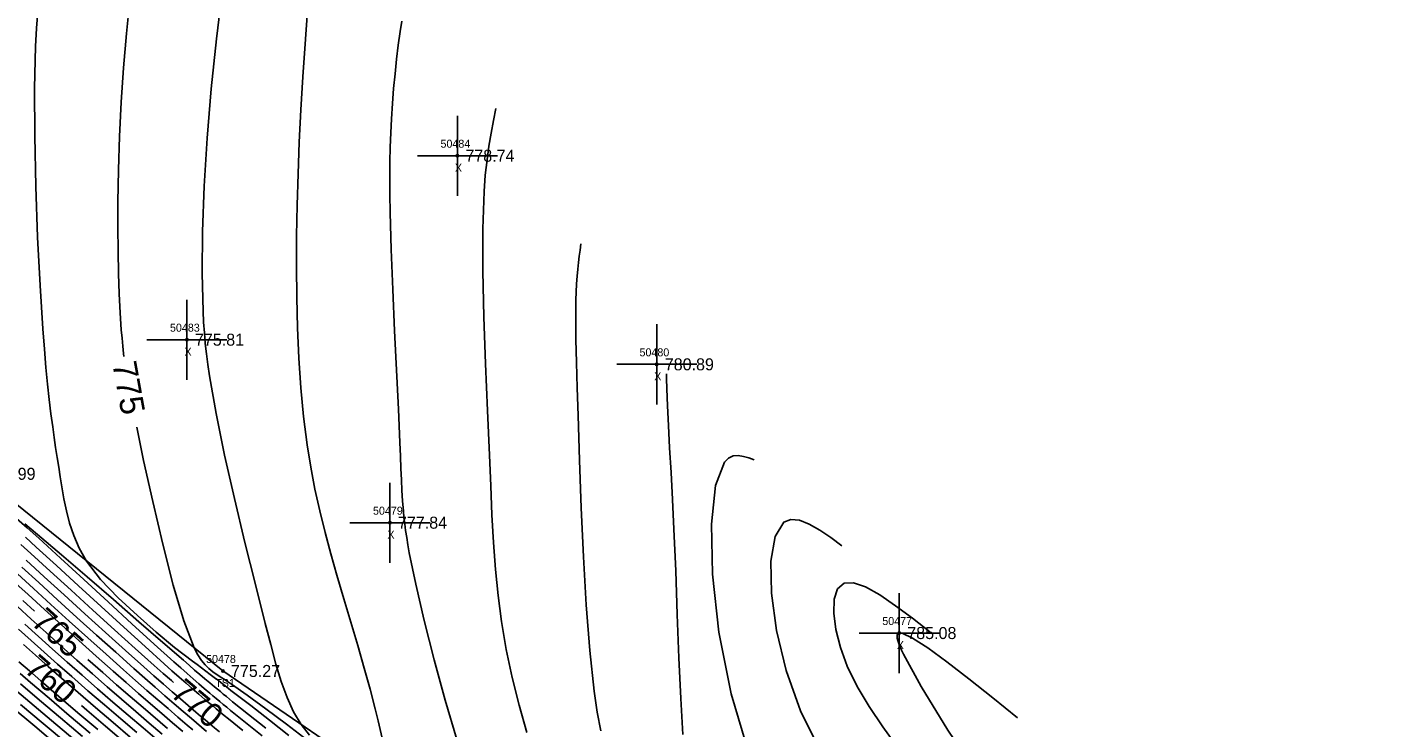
# Model space of a CAD drawing. Extents: x 1378535 to 1380697, y 997729 to 1000024.
# Drawn here: x 1379281.3 to 1379450.5, y 999354.9 to 999442.5 of the extents above; entities that cross this region are included whole.
import ezdxf

# ---------------------------------------------------------------- set-up
doc = ezdxf.new("R2010")
doc.units = 0
for name, color, linetype in [('RD_DTM_BkLn2', 7, 'Continuous'), ('RD_DTM_BkLn_txCode', 7, 'Continuous'), ('RD_DTM_Major1', 7, 'Continuous'), ('RD_DTM_Major1_Lbl', 7, 'Continuous'), ('RD_DTM_Minor1', 7, 'Continuous'), ('RD_EX_Misc', 7, 'Continuous'), ('RD_EX_Misc_txCode', 7, 'Continuous'), ('RD_EX_TX_Misc_ELEV', 7, 'Continuous'), ('RD_SMD_Locator', 7, 'Continuous')]:
    doc.layers.add(name, color=color, linetype=linetype)

msp = doc.modelspace()

# ---------------------------------------------------------------- linework, layer by layer
at = {"layer": 'RD_DTM_BkLn2'}
msp.add_lwpolyline([(1379494.5, 999194.13), (1379456.69, 999214), (1379436.37, 999253.04), (1379388.12, 999297.57), (1379349.8, 999331.88), (1379305.78, 999362.03), (1379275.23, 999386.67), (1379224.72, 999421.46), (1379183.4, 999457.98)], dxfattribs=at)
at = {"layer": 'RD_DTM_Major1'}
for points in [[(1379294.16, 999445.85), (1379293.71, 999441.68), (1379293.34, 999437.41), (1379293.06, 999433.11), (1379292.86, 999428.83), (1379292.72, 999424.64), (1379292.65, 999420.6), (1379292.64, 999417.48), (1379292.67, 999414.51), (1379292.73, 999411.72), (1379292.82, 999409.14), (1379292.94, 999406.78), (1379293.08, 999404.65), (1379293.17, 999403.62), (1379293.26, 999402.64), (1379293.36, 999401.69), (1379293.41, 999401.34)], [(1379350.5, 999415.39), (1379350.39, 999414.63), (1379350.28, 999413.86), (1379350.18, 999413.06), (1379350.09, 999412.23), (1379350.01, 999411.35), (1379349.94, 999410.41), (1379349.86, 999408.37), (1379349.84, 999406.06), (1379349.86, 999403.46), (1379349.93, 999400.58), (1379350.02, 999397.42), (1379350.13, 999393.97), (1379350.31, 999388.38), (1379350.53, 999382.41), (1379350.8, 999376.3), (1379351.15, 999370.28), (1379351.6, 999364.59), (1379352.16, 999359.49), (1379352.54, 999356.9), (1379352.97, 999354.55)], [(1379295, 999392.48), (1379295.87, 999388.33), (1379297, 999383.21), (1379298.25, 999377.87), (1379299.57, 999372.74), (1379300.9, 999368.28), (1379302.18, 999364.93), (1379302.64, 999364.05), (1379303.09, 999363.35), (1379303.54, 999362.78), (1379304.02, 999362.32), (1379304.52, 999361.92), (1379305.07, 999361.54), (1379305.39, 999361.33), (1379305.56, 999361.22), (1379305.92, 999360.99), (1379306.22, 999360.79), (1379306.46, 999360.63), (1379306.71, 999360.47), (1379306.83, 999360.39), (1379308.8, 999359.01), (1379311.13, 999357.31), (1379313.71, 999355.37), (1379316.44, 999353.28)], [(1379280.52, 999377.85), (1379281.79, 999376.69), (1379284.18, 999374.5), (1379286.8, 999372.11), (1379289.51, 999369.64), (1379292.23, 999367.17), (1379294.81, 999364.84), (1379297.17, 999362.73), (1379298.29, 999361.73), (1379299.33, 999360.82), (1379299.61, 999360.57)], [(1379280.76, 999370.83), (1379282.22, 999369.5)], [(1379405.03, 999356.19), (1379401.93, 999358.69), (1379398.95, 999361.06), (1379396.21, 999363.18), (1379393.83, 999364.92), (1379391.93, 999366.15), (1379390.63, 999366.76), (1379390.43, 999366.79), (1379390.26, 999366.79), (1379390.14, 999366.74), (1379390.05, 999366.65), (1379390, 999366.52), (1379389.98, 999366.35), (1379390.01, 999366.11), (1379390.08, 999365.82), (1379390.19, 999365.48), (1379390.35, 999365.08), (1379390.54, 999364.63), (1379390.78, 999364.13), (1379392.98, 999360.07), (1379396.32, 999354.64), (1379400.51, 999348.44), (1379404.07, 999343.67)], [(1379288.91, 999363.48), (1379290.77, 999361.82), (1379292.5, 999360.31), (1379294.18, 999358.85), (1379295.8, 999357.45), (1379298.85, 999354.84)], [(1379292.02, 999348.1), (1379289.41, 999350.34), (1379286.34, 999352.93), (1379283.31, 999355.48), (1379280.48, 999357.86)], [(1379293.4, 999353.19), (1379291.1, 999355.15), (1379288.77, 999357.13), (1379288.1, 999357.71)]]:
    msp.add_lwpolyline(points, dxfattribs=at)
at = {"layer": 'RD_DTM_Minor1'}
for points in [[(1379306.35, 999452.45), (1379304.96, 999441.02), (1379304.31, 999434.78), (1379303.8, 999428.61), (1379303.44, 999422.63), (1379303.23, 999416.96), (1379303.17, 999411.71), (1379303.29, 999406.99), (1379303.36, 999405.62), (1379303.46, 999404.28), (1379303.57, 999402.97), (1379303.72, 999401.65), (1379303.89, 999400.31), (1379304.09, 999398.91), (1379304.92, 999394.2), (1379305.98, 999389.01), (1379307.21, 999383.57), (1379308.52, 999378.1), (1379309.84, 999372.82), (1379311.07, 999367.95), (1379311.74, 999365.32), (1379312.39, 999362.9), (1379313.06, 999360.7), (1379313.78, 999358.72), (1379314.59, 999356.93), (1379315.53, 999355.35), (1379316.57, 999354.02)], [(1379316.44, 999445.71), (1379316.08, 999440.99), (1379315.76, 999436.27), (1379315.51, 999432.14), (1379315.31, 999428.1), (1379315.16, 999424.15), (1379315.05, 999420.25), (1379314.98, 999416.4), (1379314.97, 999412.56), (1379315, 999408.72), (1379315.1, 999404.91), (1379315.26, 999401.14), (1379315.5, 999397.43), (1379315.84, 999393.81), (1379316.28, 999390.31), (1379316.74, 999387.49), (1379317.27, 999384.73), (1379317.87, 999382.03), (1379318.53, 999379.35), (1379319.24, 999376.68), (1379320, 999373.99), (1379320.86, 999371.04), (1379322.61, 999365.2), (1379323.42, 999362.4), (1379324.17, 999359.76), (1379324.8, 999357.31), (1379325.16, 999355.8), (1379325.77, 999353.08)], [(1379282.66, 999444.45), (1379282.5, 999442.37), (1379282.37, 999440.07), (1379282.24, 999434.84), (1379282.26, 999428.9), (1379282.39, 999422.59), (1379282.63, 999416.24), (1379282.93, 999410.19), (1379283.27, 999404.77), (1379283.47, 999402.23), (1379283.67, 999399.94), (1379283.87, 999397.85), (1379284.08, 999395.94), (1379284.29, 999394.18), (1379284.51, 999392.52), (1379284.69, 999391.22), (1379284.88, 999389.96), (1379285.06, 999388.72), (1379285.26, 999387.49), (1379285.45, 999386.27), (1379285.66, 999385.03), (1379285.91, 999383.55), (1379286.22, 999382.04), (1379286.61, 999380.51), (1379287.14, 999378.95), (1379287.83, 999377.37), (1379288.74, 999375.77), (1379290.46, 999373.47), (1379292.67, 999371.19), (1379295.12, 999368.97), (1379297.42, 999366.88), (1379299.74, 999364.97), (1379301.97, 999363.26), (1379302.54, 999362.82), (1379303.1, 999362.41), (1379303.64, 999362), (1379304.16, 999361.6), (1379304.68, 999361.21), (1379305.2, 999360.82), (1379305.51, 999360.58), (1379305.83, 999360.34), (1379306.46, 999359.86), (1379306.78, 999359.61), (1379307.11, 999359.36), (1379309.26, 999357.7), (1379311.59, 999355.89), (1379314.02, 999353.98)], [(1379328.12, 999443.22), (1379327.92, 999441.95), (1379327.68, 999440.24), (1379327.47, 999438.48), (1379327.27, 999436.66), (1379327.1, 999434.81), (1379326.96, 999432.93), (1379326.84, 999431.02), (1379326.75, 999429.28), (1379326.68, 999427.5), (1379326.64, 999425.65), (1379326.62, 999423.68), (1379326.63, 999421.58), (1379326.66, 999419.31), (1379326.79, 999414.72), (1379326.98, 999409.72), (1379327.21, 999404.55), (1379327.69, 999394.74), (1379327.87, 999390.59), (1379327.94, 999388.89), (1379328, 999387.34), (1379328.06, 999385.91), (1379328.13, 999384.57), (1379328.21, 999383.28), (1379328.32, 999382.01), (1379328.39, 999381.22), (1379328.49, 999380.41), (1379328.6, 999379.58), (1379328.73, 999378.7), (1379328.88, 999377.78), (1379329.05, 999376.79), (1379329.85, 999372.88), (1379330.9, 999368.34), (1379332.15, 999363.43), (1379333.54, 999358.39), (1379335, 999353.48)], [(1379339.86, 999432.31), (1379339.56, 999430.8), (1379339.27, 999429.25), (1379339, 999427.63), (1379338.76, 999425.89), (1379338.55, 999424), (1379338.39, 999421.93), (1379338.23, 999417.27), (1379338.23, 999411.99), (1379338.36, 999406.29), (1379338.57, 999400.41), (1379338.82, 999394.58), (1379339.06, 999389.01), (1379339.22, 999385.16), (1379339.38, 999381.53), (1379339.57, 999378.07), (1379339.82, 999374.73), (1379340.14, 999371.45), (1379340.57, 999368.2), (1379341.17, 999364.72), (1379341.91, 999361.23), (1379342.77, 999357.76), (1379343.74, 999354.35)], [(1379361.18, 999399.15), (1379361.2, 999398.25), (1379361.21, 999397.62), (1379361.22, 999397.3), (1379361.29, 999395.16), (1379361.42, 999392.7), (1379361.57, 999389.93), (1379361.75, 999386.85), (1379361.93, 999383.46), (1379362.11, 999379.77), (1379362.33, 999374.54), (1379362.53, 999369.09), (1379362.74, 999363.67), (1379362.96, 999358.58), (1379363.21, 999354.08)], [(1379372.14, 999388.41), (1379371.46, 999388.66), (1379370.78, 999388.85), (1379370.13, 999388.95), (1379369.51, 999388.9), (1379368.94, 999388.64), (1379368.42, 999388.14), (1379367.32, 999385.22), (1379366.81, 999380.38), (1379366.93, 999374.12), (1379367.72, 999366.9), (1379369.25, 999359.19), (1379371.55, 999351.48)], [(1379279.99, 999381.09), (1379281.32, 999379.9), (1379282.76, 999378.61), (1379285.47, 999376.14), (1379288.41, 999373.45), (1379291.44, 999370.67), (1379294.41, 999367.94), (1379297.2, 999365.4), (1379299.65, 999363.18), (1379300.5, 999362.41), (1379301.29, 999361.71), (1379302.04, 999361.05), (1379302.75, 999360.43), (1379303.44, 999359.84), (1379304.12, 999359.26), (1379304.53, 999358.91), (1379304.94, 999358.57), (1379305.37, 999358.22), (1379305.8, 999357.86), (1379306.25, 999357.49), (1379306.72, 999357.11), (1379308.6, 999355.6), (1379310.69, 999353.94)], [(1379383.1, 999377.67), (1379381.7, 999378.7), (1379380.32, 999379.64), (1379379.01, 999380.39), (1379377.81, 999380.87), (1379376.73, 999380.97), (1379375.83, 999380.61), (1379374.74, 999378.82), (1379374.23, 999375.76), (1379374.29, 999371.74), (1379374.93, 999367.07), (1379376.14, 999362.07), (1379377.93, 999357.03), (1379380.54, 999351.77)], [(1379281.03, 999380.42), (1379282.62, 999379.09), (1379285.6, 999376.55), (1379288.81, 999373.79), (1379292.09, 999370.96), (1379295.28, 999368.18), (1379298.25, 999365.6), (1379300.83, 999363.36), (1379301.56, 999362.74), (1379302.24, 999362.15), (1379302.89, 999361.59), (1379303.51, 999361.06), (1379304.12, 999360.55), (1379304.72, 999360.05), (1379305.08, 999359.75), (1379305.45, 999359.45), (1379305.82, 999359.14), (1379306.2, 999358.83), (1379306.58, 999358.51), (1379306.99, 999358.19), (1379308.95, 999356.61), (1379311.13, 999354.88)], [(1379281.13, 999378.74), (1379282.46, 999377.52), (1379284.98, 999375.21), (1379287.72, 999372.69), (1379290.56, 999370.08), (1379293.38, 999367.51), (1379296.04, 999365.08), (1379298.43, 999362.93), (1379299.41, 999362.05), (1379300.32, 999361.25), (1379301.17, 999360.5), (1379301.98, 999359.8), (1379302.77, 999359.13), (1379303.53, 999358.47), (1379303.99, 999358.09), (1379304.46, 999357.7), (1379304.94, 999357.3), (1379305.42, 999356.9), (1379305.93, 999356.48), (1379306.46, 999356.05), (1379308.28, 999354.59)], [(1379281.19, 999375.87), (1379283.46, 999373.79), (1379285.93, 999371.54), (1379288.51, 999369.19), (1379291.1, 999366.85), (1379293.6, 999364.6), (1379295.91, 999362.53), (1379297.16, 999361.42), (1379298.33, 999360.4), (1379299.42, 999359.44), (1379300.46, 999358.55), (1379301.45, 999357.7), (1379302.41, 999356.88), (1379302.98, 999356.39), (1379303.55, 999355.91), (1379304.12, 999355.43), (1379304.71, 999354.94), (1379305.33, 999354.43)], [(1379280.64, 999375.02), (1379282.78, 999373.07), (1379285.11, 999370.94), (1379287.54, 999368.73), (1379289.99, 999366.51), (1379292.38, 999364.36), (1379294.64, 999362.35), (1379296.02, 999361.13), (1379297.31, 999359.99), (1379298.53, 999358.93), (1379299.69, 999357.93), (1379300.79, 999356.98), (1379301.86, 999356.07), (1379302.48, 999355.54), (1379303.11, 999355.01), (1379303.73, 999354.48)], [(1379279.55, 999373.29), (1379281.43, 999371.58), (1379283.47, 999369.73), (1379285.6, 999367.79), (1379287.77, 999365.83), (1379289.95, 999363.87), (1379292.07, 999361.99), (1379293.69, 999360.57), (1379295.24, 999359.22), (1379296.72, 999357.93), (1379298.14, 999356.71), (1379299.49, 999355.55), (1379300.78, 999354.45)], [(1379280.1, 999374.15), (1379282.11, 999372.32), (1379284.29, 999370.34), (1379286.56, 999368.27), (1379288.88, 999366.17), (1379291.17, 999364.12), (1379293.36, 999362.17), (1379294.86, 999360.84), (1379296.28, 999359.6), (1379297.63, 999358.43), (1379298.92, 999357.32), (1379300.14, 999356.27), (1379301.32, 999355.26), (1379302, 999354.68)], [(1379394.06, 999366.93), (1379391.89, 999368.62), (1379389.79, 999370.19), (1379387.82, 999371.54), (1379386.04, 999372.53), (1379384.54, 999373.05), (1379383.36, 999373), (1379382.56, 999372.29), (1379382.14, 999371), (1379382.07, 999369.27), (1379382.33, 999367.22), (1379382.9, 999364.96), (1379383.75, 999362.63), (1379384.98, 999360.1), (1379386.48, 999357.59), (1379388.19, 999355.07), (1379390.05, 999352.49)], [(1379280.1, 999370.08), (1379281.84, 999368.49), (1379283.68, 999366.83), (1379285.58, 999365.12), (1379287.52, 999363.38), (1379289.48, 999361.66), (1379291.31, 999360.05), (1379293.12, 999358.49), (1379294.88, 999356.98), (1379296.58, 999355.52), (1379298.2, 999354.13)], [(1379281.04, 999367.87), (1379282.74, 999366.34), (1379284.5, 999364.75), (1379286.32, 999363.13), (1379288.18, 999361.49), (1379290.11, 999359.8), (1379292.04, 999358.14), (1379293.95, 999356.51), (1379295.79, 999354.93), (1379297.55, 999353.42)], [(1379280.24, 999367.24), (1379281.8, 999365.83), (1379283.43, 999364.37), (1379285.12, 999362.87), (1379286.88, 999361.32), (1379288.91, 999359.56), (1379290.96, 999357.8), (1379293, 999356.05), (1379295, 999354.34)], [(1379280.87, 999365.33), (1379282.37, 999363.99), (1379283.94, 999362.6), (1379285.59, 999361.15), (1379287.7, 999359.32), (1379289.87, 999357.46), (1379292.06, 999355.6), (1379294.2, 999353.76)], [(1379290.14, 999354.71), (1379287.67, 999356.81), (1379285.27, 999358.86), (1379283.01, 999360.8), (1379281.6, 999362.03), (1379280.28, 999363.19)], [(1379289.18, 999354.27), (1379286.57, 999356.48), (1379284.06, 999358.62), (1379281.74, 999360.61), (1379280.45, 999361.72)], [(1379287.27, 999353.39), (1379284.38, 999355.83), (1379281.66, 999358.13), (1379279.23, 999360.19)], [(1379288.22, 999353.83), (1379285.47, 999356.16), (1379282.85, 999358.38), (1379280.48, 999360.41)], [(1379285.42, 999352.47), (1379282.26, 999355.13), (1379279.32, 999357.59)]]:
    msp.add_lwpolyline(points, dxfattribs=at)
at = {"layer": 'RD_EX_Misc'}
for p, q in [((1379335.06, 999421.42), (1379335.06, 999431.42)), ((1379330.06, 999426.42), (1379340.06, 999426.42)), ((1379301.28, 999398.43), (1379301.28, 999408.43)), ((1379359.97, 999395.35), (1379359.97, 999405.35)), ((1379296.28, 999403.43), (1379306.28, 999403.43)), ((1379354.97, 999400.35), (1379364.97, 999400.35)), ((1379326.64, 999375.56), (1379326.64, 999385.56)), ((1379321.64, 999380.56), (1379331.64, 999380.56)), ((1379390.26, 999361.77), (1379390.26, 999371.77)), ((1379385.26, 999366.77), (1379395.26, 999366.77))]:
    msp.add_line(p, q, dxfattribs=at)
at = {"layer": 'RD_SMD_Locator'}
for centre in [(1379335.06, 999426.42), (1379301.28, 999403.43), (1379359.97, 999400.35), (1379326.64, 999380.56), (1379390.26, 999366.77), (1379305.78, 999362.03)]:
    msp.add_circle(centre, 0.15, dxfattribs=at)

# ---------------------------------------------------------------- texts
at = {"layer": 'RD_DTM_BkLn_txCode'}
for s, p in [('50478', (1379303.67, 999363.03)), ('TS1', (1379304.82, 999360.03))]:
    msp.add_text(s, height=1, dxfattribs=at).set_placement(p)
at = {"layer": 'RD_DTM_Major1_Lbl'}
for s, rotation, p in [('775', 280.2223, (1379291.95, 999400.46)), ('765', 317.9692, (1379281.67, 999367.96)), ('760', 319.0424, (1379280.78, 999362.05)), ('770', 319.8029, (1379299.07, 999359))]:
    msp.add_text(s, height=3, rotation=rotation, dxfattribs=at).set_placement(p)
at = {"layer": 'RD_EX_Misc_txCode'}
for s, p in [('50484', (1379332.95, 999427.42)), ('X', (1379334.75, 999424.42)), ('50483', (1379299.16, 999404.43)), ('X', (1379300.97, 999401.43)), ('50480', (1379357.81, 999401.35)), ('X', (1379359.65, 999398.35)), ('50479', (1379324.52, 999381.56)), ('X', (1379326.32, 999378.56)), ('50477', (1379388.14, 999367.77)), ('X', (1379389.95, 999364.77))]:
    msp.add_text(s, height=1, dxfattribs=at).set_placement(p)
at = {"layer": 'RD_EX_TX_Misc_ELEV'}
for s, p in [('778.74', (1379336.06, 999425.67)), ('775.81', (1379302.28, 999402.68)), ('780.89', (1379360.97, 999399.6)), ('772.99', (1379276.23, 999385.92)), ('777.84', (1379327.64, 999379.81)), ('785.08', (1379391.26, 999366.02)), ('775.27', (1379306.78, 999361.28))]:
    msp.add_text(s, height=1.5, dxfattribs=at).set_placement(p)

doc.saveas('drawing.dxf')
